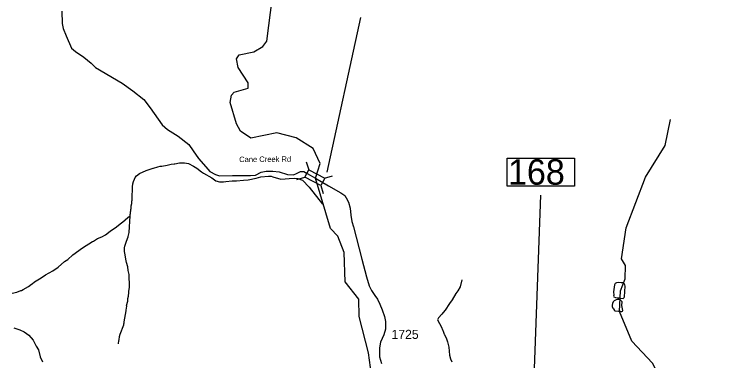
# Model space of a CAD drawing. Extents: x 1248089 to 1457196, y 820910 to 988753.
# Drawn here: x 1359371 to 1369172, y 934513 to 939269 of the extents above; entities that cross this region are included whole.
import ezdxf

# ---------------------------------------------------------------- set-up
doc = ezdxf.new("R2010")
doc.units = 0
for name, color, linetype in [('Exist Hydrographic Creek Single Shore', 7, 'Continuous'), ('Exist Hydrographic Misc Water Feature', 7, 'Continuous'), ('Exist Road Non-System Type 51', 7, 'Continuous'), ('Exist Road Secondary Structure Standard Bridge CELL', 7, 'Continuous'), ('Exist Road Secondary Structure Standard Bridge Number Label', 7, 'Continuous'), ('Exist Road Secondary Type 51 Attributed', 7, 'Continuous'), ('Exist Road Secondary Type 51 Label', 7, 'Continuous'), ('Prop Lane Lines', 7, 'Continuous')]:
    doc.layers.add(name, color=color, linetype=linetype)

msp = doc.modelspace()

# ---------------------------------------------------------------- linework, layer by layer
at = {"layer": 'Exist Hydrographic Creek Single Shore'}
for points in [[(1363508, 937018.6), (1363573.3, 937221.5), (1363475.7, 937425.4), (1363244.7, 937574.2), (1362978.7, 937642.1), (1362618.7, 937567.2), (1362478.7, 937662), (1362422.7, 937764.8), (1362337.7, 938058.7), (1362356.7, 938156.9), (1362390.6, 938198.9), (1362583.7, 938254), (1362585.7, 938326.3), (1362448.7, 938539.1), (1362425.7, 938657.8), (1362460.7, 938712.9), (1362661.7, 938751.5), (1362787.7, 938824.5), (1362839.7, 938898.9), (1362919.7, 939511.2)], [(1365366, 932475.4), (1365281.9, 932457.8), (1365208.4, 932469.9), (1365144.6, 932444.7), (1365041.1, 932499.1), (1364984.9, 932552.6), (1364854.9, 932706.2), (1364850.8, 932906.5), (1364583.8, 933279.6), (1364329.7, 933726.8), (1364278.8, 933827.4), (1364256.8, 933962.4), (1364266.8, 934421.8), (1364237.8, 934622.7), (1364107.8, 935117.8), (1364104.8, 935357.5), (1363917.8, 935597.6), (1363901.8, 935998.5), (1363814.7, 936223.4), (1363716.7, 936327.2), (1363508, 937018.6)], [(1369991.9, 931575.4), (1369959.9, 932009.4), (1369888, 932155.3), (1369602.9, 932469.5), (1369507, 932671.7), (1369353, 932858.7), (1369154.9, 932961.1), (1369057.9, 933097.7), (1369005.9, 933374.5), (1368844.9, 933653.6), (1368462.9, 934088), (1368257.9, 934249.7), (1368137.8, 934478.6), (1367852.9, 934783.1), (1367686.8, 935187), (1367700.9, 935472.3), (1367762.9, 935635.2), (1367766.9, 935819.1), (1367710.8, 935912), (1367778.9, 936337.4), (1367779.1, 936337.9)]]:
    msp.add_lwpolyline(points, dxfattribs=at)
at = {"layer": 'Exist Hydrographic Misc Water Feature'}
for points in [[(1367779.1, 936337.9), (1368043.8, 937031.4), (1368311.8, 937469.2), (1368386.9, 937825.6)], [(1360964.9, 936503.9), (1360963.9, 936521.8), (1360968.2, 936535.7), (1360968.7, 936559.7), (1360972.9, 936567.6), (1360973.4, 936591.6), (1360977.6, 936599.5), (1360978.4, 936639.5), (1360987.1, 936671.3), (1360987.9, 936705.3), (1360992.2, 936719.2), (1360996.6, 936919.1), (1361000.7, 936927), (1361001.1, 936943), (1361009.8, 936974.8), (1361020.4, 937004.5), (1361033, 937028.2), (1361051.4, 937051.8), (1361092, 937080.9), (1361181, 937122.9), (1361277.7, 937156.6), (1361285.7, 937156.5), (1361342.1, 937175.2), (1361374.3, 937182.5), (1361390.3, 937182.2), (1361398.4, 937186), (1361470.6, 937196.3), (1361526.9, 937211.1), (1361566.9, 937214.2), (1361575, 937218), (1361639.3, 937228.5), (1361711.3, 937228.9), (1361763.2, 937221.7), (1361834.3, 937184.2), (1361879.7, 937155.2), (1361940.6, 937105.8), (1361968.2, 937087.2), (1362084.8, 937022.5), (1362138, 936983.4), (1362189.7, 936968.2), (1362245.5, 936967), (1362277.7, 936974.3), (1362366, 936984.3), (1362422, 936983.1), (1362518.2, 936992.9), (1362582.2, 936995.5), (1362694.7, 937016.9), (1362759.1, 937037.4), (1362863.4, 937047.1), (1362901.3, 937044.3), (1362923.1, 937035.8), (1363034.5, 937007.3), (1363090.5, 937008), (1363146.6, 937014.7), (1363222.7, 937019.1), (1363266.1, 937014.4), (1363328.4, 936989.5), (1363421, 936895.1), (1363603.2, 936660.3)], [(1359340.4, 935440.5), (1359404.7, 935455), (1359461.1, 935477.8), (1359469.1, 935477.6), (1359493.4, 935489.1), (1359566.4, 935533.3), (1359607, 935564.5), (1359615.1, 935566.3), (1359647.8, 935597.5), (1359740.9, 935651.5), (1359801.9, 935694.1), (1359899, 935745.9), (1359972.1, 935796.2), (1360058.5, 935873.6), (1360106.4, 935903.2), (1360175.7, 935965.6), (1360305.9, 936060.7), (1360443.8, 936147.6), (1360449.8, 936147.5), (1360459.8, 936153.2), (1360512.6, 936190), (1360573.1, 936212.7), (1360625.8, 936243.4), (1360686.8, 936290.1), (1360776.1, 936350.1), (1360849.6, 936412.4), (1360857.6, 936416.2), (1360929, 936480.6), (1360964.9, 936503.9)], [(1360803.2, 934743.8), (1360806.3, 934791.7), (1360810.5, 934799.6), (1360815.5, 934847.5), (1360824.1, 934879.2), (1360875, 935006.1), (1360875.3, 935022.1), (1360879.5, 935029.9), (1360879.8, 935048), (1360907.1, 935197.4), (1360905.8, 935206.1), (1360916.5, 935261.1), (1360914.7, 935268.8), (1360929.9, 935328.8), (1360930.9, 935368.8), (1360939.5, 935400.6), (1360949.8, 935504.3), (1360953.9, 935512.2), (1360955.5, 935584.2), (1360948.7, 935640.3), (1360949.5, 935697.1), (1360937.7, 935753.7), (1360932.2, 935800.6), (1360913.5, 935861.1), (1360902.6, 935909.3), (1360895.8, 935965.5), (1360884.8, 936013.7), (1360885.9, 936063.7), (1360890.5, 936087.6), (1360911.9, 936153.1), (1360937.2, 936212.5), (1360935.7, 936219.6), (1360950.4, 936272.2), (1360964.9, 936503.9)], [(1365517.1, 935624.2), (1365494.9, 935528.7), (1365465.8, 935473.4), (1365436.9, 935434), (1365387, 935347.1), (1365350, 935300), (1365290, 935205.4), (1365261.3, 935174), (1365244.8, 935150.4), (1365199.8, 935103.4), (1365187.2, 935075.1), (1365238.9, 934974.6), (1365252, 934936.2), (1365258, 934934.1), (1365276.8, 934877.7), (1365282.5, 934871.1), (1365308.1, 934814.3), (1365322.5, 934772.7), (1365340.9, 934700.3), (1365350.5, 934588), (1365361.4, 934539.9), (1365380.6, 934499.5)], [(1367744.5, 935582.8), (1367707.5, 935580.5), (1367675.5, 935585.2), (1367643.5, 935581.9), (1367627.2, 935572.3), (1367617, 935556.6), (1367604.8, 935456.9), (1367605.9, 935414.8), (1367603.6, 935398.9), (1367609.3, 935390.8), (1367631.1, 935382.3), (1367663, 935377.6), (1367680.6, 935376.2)], [(1367680.6, 935376.2), (1367686.9, 935373.1), (1367734.9, 935368), (1367749.1, 935379.7), (1367753.3, 935391.6), (1367764.5, 935535.3), (1367760.9, 935555.4), (1367744.5, 935582.8)], [(1367674.5, 935353.3), (1367654.5, 935353.8), (1367638.4, 935350.1), (1367614.1, 935336.7), (1367599.9, 935321), (1367587.4, 935297.3), (1367582.8, 935275.4), (1367584.5, 935259.4), (1367596, 935235.1), (1367603.8, 935226.9), (1367615.2, 935202.7), (1367621.1, 935196.6), (1367669.4, 935192.7)], [(1367669.4, 935192.7), (1367695, 935192.9), (1367702.9, 935188.8), (1367718.9, 935188.3), (1367727, 935192.1), (1367731.2, 935202.1), (1367718.8, 935272.3), (1367721.8, 935320.3), (1367710.1, 935334.6), (1367698.3, 935342.8), (1367674.5, 935353.3)]]:
    msp.add_lwpolyline(points, dxfattribs=at)
at = {"layer": 'Exist Road Non-System Type 51'}
msp.add_lwpolyline([(1359363.2, 934964.1), (1359446.5, 934936.4), (1359508.2, 934908.6), (1359569.9, 934862.2), (1359628.5, 934797.4), (1359671.7, 934710.9), (1359705.7, 934661.5), (1359727.3, 934565.8), (1359760, 934499.3)], dxfattribs=at)
at = {"layer": 'Exist Road Secondary Structure Standard Bridge CELL'}
for p, q in [((1363382.8, 937243), (1363416, 937134.9)), ((1363253.7, 936999.2), (1363361.9, 937032.5)), ((1363634.9, 937018.4), (1363743, 937051.7)), ((1363581.9, 936918.4), (1363615.2, 936810.2))]:
    msp.add_line(p, q, dxfattribs=at)
msp.add_lwpolyline([(1363416, 937134.9), (1363635.1, 937018.9), (1363580.9, 936916.5), (1363361.9, 937032.5)], close=True, dxfattribs=at)
at = {"layer": 'Exist Road Secondary Structure Standard Bridge Number Label'}
for p, q in [((1363667.5, 937102.2), (1364133.8, 939226.8)), ((1366472.5, 933240.4), (1366604.8, 936783.9))]:
    msp.add_line(p, q, dxfattribs=at)
msp.add_lwpolyline([(1366140.3, 937293.3), (1367069.2, 937293.3), (1367069.2, 936909.2), (1366140.3, 936909.2)], close=True, dxfattribs=at)
at = {"layer": 'Exist Road Secondary Type 51 Attributed'}
for points in [[(1360022.7, 939310.7), (1360029.9, 939144.3), (1360041.8, 939072.7), (1360081.6, 938973.2), (1360157.2, 938802), (1360212.8, 938756.2), (1360328.2, 938680.6), (1360425.6, 938597), (1360487.3, 938537.3), (1360852.5, 938323.2), (1361001.7, 938215.7), (1361152.5, 938097.1), (1361238, 937983.7), (1361401.1, 937750.8), (1361476.6, 937687.1), (1361621.8, 937595.6), (1361770.4, 937481), (1361830.1, 937395.4), (1361901.7, 937288), (1362001.1, 937172.5), (1362058.8, 937112.8), (1362136.4, 937069), (1362192.1, 937049.1), (1362368.3, 937055.6), (1362614.9, 937055.6), (1362684.6, 937061.6), (1362764.1, 937103.4), (1362829.7, 937117.3), (1362921.2, 937115.3), (1363010, 937105.4), (1363123.4, 937069.5), (1363204.9, 937065.6), (1363247.3, 937082.5), (1363304, 937111.9), (1363349, 937111.9), (1363393.9, 937081.5), (1363508, 937018.6)], [(1363508, 937018.6), (1363686.9, 936912.5), (1363857.9, 936817), (1363911.6, 936781.2), (1363931.5, 936751.3), (1363963.3, 936689.6), (1363983.2, 936606), (1363995.1, 936510.5), (1364007.1, 936422.9), (1364032.9, 936349.2), (1364147.7, 935907.1), (1364209.4, 935666.2), (1364247.2, 935540.8), (1364277, 935477.1), (1364324.4, 935410.4), (1364360.2, 935356.7), (1364394, 935291), (1364423.9, 935213.4), (1364457.7, 935117.9), (1364469.6, 935052.2), (1364471.6, 934944.7), (1364447.7, 934868.3), (1364404, 934766.8), (1364390, 934691.2), (1364386.1, 934613.5), (1364390, 934567.8), (1364413.7, 934474.6)]]:
    msp.add_lwpolyline(points, dxfattribs=at)

# ---------------------------------------------------------------- texts
at = {"layer": 'Exist Road Secondary Structure Standard Bridge Number Label'}
msp.add_text('168', height=350, dxfattribs=at).set_placement((1366152.8, 936929))
at = {"layer": 'Exist Road Secondary Type 51 Label'}
msp.add_text('Cane Creek Rd', height=75, rotation=0.33871, dxfattribs=at).set_placement((1362460.6, 937239.6))
at = {"layer": 'Prop Lane Lines'}
msp.add_text('1725', height=125, dxfattribs=at).set_placement((1364554, 934812))

doc.saveas('drawing.dxf')
